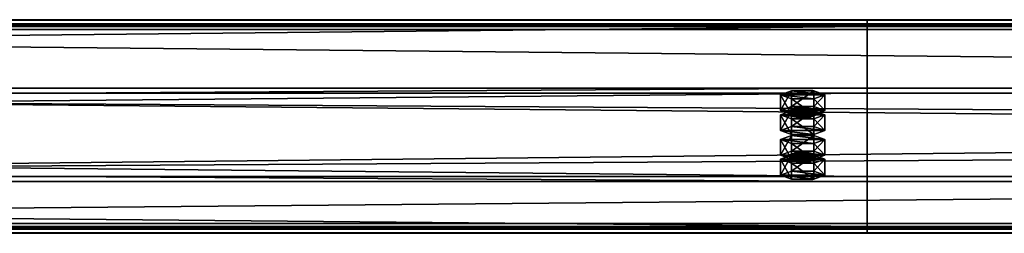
# Model space of a CAD drawing. Header units: millimetres. Extents: x -333 to 67333, y -930 to 39730.
# Tile 519 of 656: x 28105 to 28564, y 10999 to 11098. Entities that reach past the tile are written whole.
import ezdxf

# ---------------------------------------------------------------- set-up
doc = ezdxf.new("R2010")
doc.units = ezdxf.units.MM
doc.layers.add('13', color=7, linetype='Continuous')
doc.layers.add('95', color=7, linetype='Continuous')

msp = doc.modelspace()

# ---------------------------------------------------------------- meshes
at = {"layer": '13', "color": 30}
mesh = msp.add_polyface(dxfattribs=at)
corners = [(28500.01, 11095.37, 5790.63), (28500.01, 11022.98, 5775.24), (21700.01, 11022.98, 5775.24), (21700.01, 11095.37, 5790.63), (28500.01, 11064.15, 5581.57), (21700.01, 11064.15, 5581.57), (28500.01, 11003.5, 5568.68), (21700.01, 11003.5, 5568.68), (28500.01, 11000.8, 5581.4), (21700.01, 11000.8, 5581.4), (28500.01, 10998.85, 5580.98), (21700.01, 10998.85, 5580.98), (28500.01, 11001.96, 5566.31), (21700.01, 11001.96, 5566.31), (28500.01, 11066.52, 5580.03), (21700.01, 11066.52, 5580.03), (28500.01, 11025.36, 5773.7), (21700.01, 11025.36, 5773.7), (28500.01, 11093.83, 5788.26), (21700.01, 11093.83, 5788.26), (28500.01, 11096.53, 5775.54), (21700.01, 11096.53, 5775.54), (28500.01, 11098.49, 5775.96), (21700.01, 11098.49, 5775.96)]
mesh.append_faces([[corners[k] for k in face] for face in [(0, 2, 3, 3), (1, 5, 2, 2), (4, 7, 5, 5), (6, 9, 7, 7), (8, 11, 9, 9), (10, 13, 11, 11), (12, 15, 13, 13), (14, 17, 15, 15), (16, 19, 17, 17), (18, 21, 19, 19), (20, 23, 21, 21), (22, 3, 23, 23), (8, 12, 10, 10), (20, 0, 22, 22), (11, 7, 9, 9), (23, 19, 21, 21)]], dxfattribs={"vtx0": -1, "color": 30})
mesh.append_faces([[corners[k] for k in face] for face in [(14, 1, 16, 16), (16, 0, 18, 18), (18, 0, 20, 20), (3, 19, 23, 23), (19, 2, 17, 17), (17, 2, 15, 15), (15, 5, 13, 13), (13, 7, 11, 11)]], dxfattribs={"vtx0": -1, "vtx1": -1, "color": 30})
mesh.append_faces([[corners[k] for k in face] for face in [(12, 8, 6, 6), (6, 14, 12, 12), (14, 6, 4, 4), (14, 4, 1, 1), (16, 1, 0, 0), (19, 3, 2, 2), (15, 2, 5, 5), (13, 5, 7, 7)]], dxfattribs={"vtx0": -1, "vtx2": -1, "vtx3": -1, "color": 30})
mesh.append_faces([[corners[k] for k in face] for face in [(0, 1, 2, 2), (1, 4, 5, 5), (4, 6, 7, 7), (6, 8, 9, 9), (8, 10, 11, 11), (10, 12, 13, 13), (12, 14, 15, 15), (14, 16, 17, 17), (16, 18, 19, 19), (18, 20, 21, 21), (20, 22, 23, 23), (22, 0, 3, 3)]], dxfattribs={"vtx2": -1, "vtx3": -1, "color": 30})
mesh = msp.add_polyface(dxfattribs=at)
corners = [(34100.01, 11095.37, 5790.63), (34100.01, 11022.98, 5775.24), (27300.01, 11022.98, 5775.24), (27300.01, 11095.37, 5790.63), (34100.01, 11064.15, 5581.57), (27300.01, 11064.15, 5581.57), (34100.01, 11003.5, 5568.68), (27300.01, 11003.5, 5568.68), (34100.01, 11000.8, 5581.4), (27300.01, 11000.8, 5581.4), (34100.01, 10998.85, 5580.98), (27300.01, 10998.85, 5580.98), (34100.01, 11001.96, 5566.31), (27300.01, 11001.96, 5566.31), (34100.01, 11066.52, 5580.03), (27300.01, 11066.52, 5580.03), (34100.01, 11025.36, 5773.7), (27300.01, 11025.36, 5773.7), (34100.01, 11093.83, 5788.26), (27300.01, 11093.83, 5788.26), (34100.01, 11096.53, 5775.54), (27300.01, 11096.53, 5775.54), (34100.01, 11098.49, 5775.96), (27300.01, 11098.49, 5775.96)]
mesh.append_faces([[corners[k] for k in face] for face in [(0, 2, 3, 3), (1, 5, 2, 2), (4, 7, 5, 5), (6, 9, 7, 7), (8, 11, 9, 9), (10, 13, 11, 11), (12, 15, 13, 13), (14, 17, 15, 15), (16, 19, 17, 17), (18, 21, 19, 19), (20, 23, 21, 21), (22, 3, 23, 23), (8, 12, 10, 10), (20, 0, 22, 22), (11, 7, 9, 9), (23, 19, 21, 21)]], dxfattribs={"vtx0": -1, "color": 30})
mesh.append_faces([[corners[k] for k in face] for face in [(14, 1, 16, 16), (16, 0, 18, 18), (18, 0, 20, 20), (3, 19, 23, 23), (19, 2, 17, 17), (17, 2, 15, 15), (15, 5, 13, 13), (13, 7, 11, 11)]], dxfattribs={"vtx0": -1, "vtx1": -1, "color": 30})
mesh.append_faces([[corners[k] for k in face] for face in [(12, 8, 6, 6), (6, 14, 12, 12), (14, 6, 4, 4), (14, 4, 1, 1), (16, 1, 0, 0), (19, 3, 2, 2), (15, 2, 5, 5), (13, 5, 7, 7)]], dxfattribs={"vtx0": -1, "vtx2": -1, "vtx3": -1, "color": 30})
mesh.append_faces([[corners[k] for k in face] for face in [(0, 1, 2, 2), (1, 4, 5, 5), (4, 6, 7, 7), (6, 8, 9, 9), (8, 10, 11, 11), (10, 12, 13, 13), (12, 14, 15, 15), (14, 16, 17, 17), (16, 18, 19, 19), (18, 20, 21, 21), (20, 22, 23, 23), (22, 0, 3, 3)]], dxfattribs={"vtx2": -1, "vtx3": -1, "color": 30})
at = {"layer": '95', "color": 20}
mesh = msp.add_polyface(dxfattribs=at)
corners = [(28464.01, 11033.38, 5726.34), (28464.81, 11034, 5723.4), (28464.81, 11035.96, 5723.82), (28464.01, 11035.34, 5726.75), (28467.01, 11034.46, 5721.25), (28467.01, 11036.42, 5721.67), (28470.01, 11034.63, 5720.47), (28470.01, 11036.58, 5720.88), (28473.01, 11034.46, 5721.25), (28473.01, 11036.42, 5721.67), (28475.21, 11034, 5723.4), (28475.21, 11035.96, 5723.82), (28476.01, 11033.38, 5726.34), (28476.01, 11035.34, 5726.75), (28475.21, 11032.76, 5729.27), (28475.21, 11034.71, 5729.69), (28473.01, 11032.3, 5731.42), (28473.01, 11034.26, 5731.84), (28470.01, 11032.13, 5732.21), (28470.01, 11034.09, 5732.62), (28467.01, 11032.3, 5731.42), (28467.01, 11034.26, 5731.84), (28464.81, 11032.76, 5729.27), (28464.81, 11034.71, 5729.69), (28459.62, 11035.34, 5726.75), (28464.81, 11037.21, 5717.95), (28464.81, 11044.54, 5719.51), (28459.62, 11042.67, 5728.31), (28475.21, 11037.21, 5717.95), (28475.21, 11044.54, 5719.51), (28480.4, 11035.34, 5726.75), (28480.4, 11042.67, 5728.31), (28475.21, 11033.46, 5735.56), (28475.21, 11040.8, 5737.12), (28464.81, 11033.46, 5735.56), (28464.81, 11040.8, 5737.12), (28459.62, 11026.04, 5724.78), (28464.81, 11027.91, 5715.97), (28464.81, 11035.25, 5717.53), (28459.62, 11033.38, 5726.34), (28475.21, 11027.91, 5715.97), (28475.21, 11035.25, 5717.53), (28480.4, 11026.04, 5724.78), (28480.4, 11033.38, 5726.34), (28475.21, 11024.17, 5733.58), (28475.21, 11031.51, 5735.14), (28464.81, 11024.17, 5733.58), (28464.81, 11031.51, 5735.14), (28464.01, 11054.17, 5628.52), (28464.81, 11054.79, 5625.59), (28464.81, 11056.75, 5626), (28464.01, 11056.13, 5628.94), (28467.01, 11055.25, 5623.44), (28467.01, 11057.21, 5623.86), (28470.01, 11055.42, 5622.65), (28470.01, 11057.37, 5623.07), (28473.01, 11055.25, 5623.44), (28473.01, 11057.21, 5623.86), (28475.21, 11054.79, 5625.59), (28475.21, 11056.75, 5626), (28476.01, 11054.17, 5628.52), (28476.01, 11056.13, 5628.94), (28475.21, 11053.55, 5631.46), (28475.21, 11055.5, 5631.87), (28473.01, 11053.09, 5633.61), (28473.01, 11055.05, 5634.02), (28470.01, 11052.92, 5634.39), (28470.01, 11054.88, 5634.81), (28467.01, 11053.09, 5633.61), (28467.01, 11055.05, 5634.02), (28464.81, 11053.55, 5631.46), (28464.81, 11055.5, 5631.87), (28459.62, 11056.13, 5628.94), (28464.81, 11058, 5620.13), (28464.81, 11065.33, 5621.69), (28459.62, 11063.46, 5630.5), (28475.21, 11058, 5620.13), (28475.21, 11065.33, 5621.69), (28480.4, 11056.13, 5628.94), (28480.4, 11063.46, 5630.5), (28475.21, 11054.26, 5637.74), (28475.21, 11061.59, 5639.3), (28464.81, 11054.26, 5637.74), (28464.81, 11061.59, 5639.3), (28459.62, 11046.83, 5626.96), (28464.81, 11048.71, 5618.16), (28464.81, 11056.04, 5619.72), (28459.62, 11054.17, 5628.52), (28475.21, 11048.71, 5618.16), (28475.21, 11056.04, 5619.72), (28480.4, 11046.83, 5626.96), (28480.4, 11054.17, 5628.52), (28475.21, 11044.96, 5635.77), (28475.21, 11052.3, 5637.33), (28464.81, 11044.96, 5635.77), (28464.81, 11052.3, 5637.33)]
mesh.append_faces([[corners[k] for k in face] for face in [(0, 2, 3, 3), (1, 5, 2, 2), (4, 7, 5, 5), (6, 9, 7, 7), (8, 11, 9, 9), (10, 13, 11, 11), (12, 15, 13, 13), (14, 17, 15, 15), (16, 19, 17, 17), (18, 21, 19, 19), (20, 23, 21, 21), (22, 3, 23, 23), (4, 8, 6, 6), (16, 20, 18, 18), (21, 17, 19, 19), (9, 5, 7, 7), (24, 26, 27, 27), (25, 29, 26, 26), (28, 31, 29, 29), (30, 33, 31, 31), (32, 35, 33, 33), (34, 27, 35, 35), (25, 30, 28, 28), (32, 24, 34, 34), (27, 33, 35, 35), (31, 26, 29, 29), (36, 38, 39, 39), (37, 41, 38, 38), (40, 43, 41, 41), (42, 45, 43, 43), (44, 47, 45, 45), (46, 39, 47, 47), (37, 42, 40, 40), (44, 36, 46, 46), (39, 45, 47, 47), (43, 38, 41, 41), (48, 50, 51, 51), (49, 53, 50, 50), (52, 55, 53, 53), (54, 57, 55, 55), (56, 59, 57, 57), (58, 61, 59, 59), (60, 63, 61, 61), (62, 65, 63, 63), (64, 67, 65, 65), (66, 69, 67, 67), (68, 71, 69, 69), (70, 51, 71, 71), (52, 56, 54, 54), (64, 68, 66, 66), (69, 65, 67, 67), (57, 53, 55, 55), (72, 74, 75, 75), (73, 77, 74, 74), (76, 79, 77, 77), (78, 81, 79, 79), (80, 83, 81, 81), (82, 75, 83, 83), (73, 78, 76, 76), (80, 72, 82, 82), (75, 81, 83, 83), (79, 74, 77, 77), (84, 86, 87, 87), (85, 89, 86, 86), (88, 91, 89, 89), (90, 93, 91, 91), (92, 95, 93, 93), (94, 87, 95, 95), (85, 90, 88, 88), (92, 84, 94, 94), (87, 93, 95, 95), (91, 86, 89, 89)]], dxfattribs={"vtx0": -1, "color": 20})
mesh.append_faces([[corners[k] for k in face] for face in [(8, 4, 10, 10), (10, 1, 12, 12), (12, 0, 14, 14), (14, 22, 16, 16), (17, 23, 15, 15), (15, 3, 13, 13), (13, 2, 11, 11), (11, 5, 9, 9), (30, 24, 32, 32), (33, 27, 31, 31), (42, 36, 44, 44), (45, 39, 43, 43), (56, 52, 58, 58), (58, 49, 60, 60), (60, 48, 62, 62), (62, 70, 64, 64), (65, 71, 63, 63), (63, 51, 61, 61), (61, 50, 59, 59), (59, 53, 57, 57), (78, 72, 80, 80), (81, 75, 79, 79), (90, 84, 92, 92), (93, 87, 91, 91)]], dxfattribs={"vtx0": -1, "vtx1": -1, "color": 20})
mesh.append_faces([[corners[k] for k in face] for face in [(10, 4, 1, 1), (12, 1, 0, 0), (14, 0, 22, 22), (16, 22, 20, 20), (17, 21, 23, 23), (15, 23, 3, 3), (13, 3, 2, 2), (11, 2, 5, 5), (30, 25, 24, 24), (31, 27, 26, 26), (42, 37, 36, 36), (43, 39, 38, 38), (58, 52, 49, 49), (60, 49, 48, 48), (62, 48, 70, 70), (64, 70, 68, 68), (65, 69, 71, 71), (63, 71, 51, 51), (61, 51, 50, 50), (59, 50, 53, 53), (78, 73, 72, 72), (79, 75, 74, 74), (90, 85, 84, 84), (91, 87, 86, 86)]], dxfattribs={"vtx0": -1, "vtx2": -1, "vtx3": -1, "color": 20})
mesh.append_faces([[corners[k] for k in face] for face in [(0, 1, 2, 2), (1, 4, 5, 5), (4, 6, 7, 7), (6, 8, 9, 9), (8, 10, 11, 11), (10, 12, 13, 13), (12, 14, 15, 15), (14, 16, 17, 17), (16, 18, 19, 19), (18, 20, 21, 21), (20, 22, 23, 23), (22, 0, 3, 3), (24, 25, 26, 26), (25, 28, 29, 29), (28, 30, 31, 31), (30, 32, 33, 33), (32, 34, 35, 35), (34, 24, 27, 27), (36, 37, 38, 38), (37, 40, 41, 41), (40, 42, 43, 43), (42, 44, 45, 45), (44, 46, 47, 47), (46, 36, 39, 39), (48, 49, 50, 50), (49, 52, 53, 53), (52, 54, 55, 55), (54, 56, 57, 57), (56, 58, 59, 59), (58, 60, 61, 61), (60, 62, 63, 63), (62, 64, 65, 65), (64, 66, 67, 67), (66, 68, 69, 69), (68, 70, 71, 71), (70, 48, 51, 51), (72, 73, 74, 74), (73, 76, 77, 77), (76, 78, 79, 79), (78, 80, 81, 81), (80, 82, 83, 83), (82, 72, 75, 75), (84, 85, 86, 86), (85, 88, 89, 89), (88, 90, 91, 91), (90, 92, 93, 93), (92, 94, 95, 95), (94, 84, 87, 87)]], dxfattribs={"vtx2": -1, "vtx3": -1, "color": 20})

doc.saveas('drawing.dxf')
